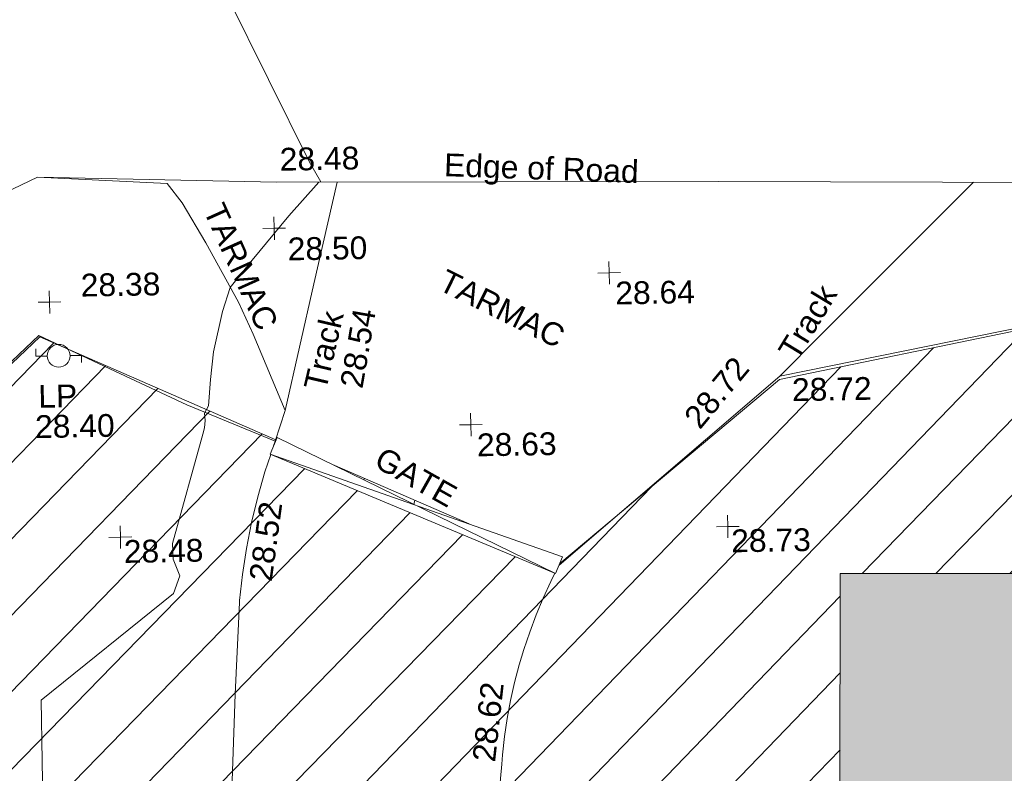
# Model space of a CAD drawing. Header units: millimetres. Extents: x -287732 to 520720, y -103372 to 287754.
# Tile 264 of 380: x 3509 to 19717, y 160804 to 173212. Entities that reach past the tile are written whole.
import ezdxf

# ---------------------------------------------------------------- set-up
doc = ezdxf.new("R2010")
doc.units = ezdxf.units.MM
doc.linetypes.add('IMPORT-HIDDEN2 _3_', pattern=[4762.5, 3175, -1587.5])
doc.linetypes.add('IMPORT-UG_ELEC_STREET LIGHTING_QLB2 _2_', pattern=[2700, 1500, -300.0000000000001, 0, -250, 150, -300.0000000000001, 0, -200])
for name, color, linetype, lineweight, true_color in [('00_TOPO_FENCE', 7, 'Continuous', 9, 0x3f7f4f), ('00_TOPO_FURN_BARRIER_2D', 7, 'Continuous', 9, 0x666666), ('00_TOPO_FURN_LAMP_POST', 7, 'Continuous', 9, 0x666666), ('00_TOPO_GATE', 7, 'Continuous', 9, 0xa50000), ('00_TOPO_HOARDING', 7, 'Continuous', 9, 0x67a552), ('00_TOPO_LEVEL_SPOT', 7, 'Continuous', 9, 0x666666), ('00_TOPO_TRACK', 7, 'Continuous', 9, 0x666666), ('00_UAV_LEVEL_SPOT', 7, 'Continuous', 9, 0x666666), ('00_UAV_TRACK', 7, 'Continuous', 9, 0x666666), ('01_DTM_CONTOUR_MNR', 7, 'Continuous', 9, 0xa5a552), ('12333-PUM-2D-U-0001-C01 - Rev2_REVIT IMPORT_dwg', 7, 'Continuous', 9, 0x767676), ('A_RHA_Line', 7, 'Continuous', 9, 0x00a600), ('PUM-CHAMBER EXTENTS', 6, 'IMPORT-HIDDEN2 _3_', 9, 0xff00ff), ('PUM-UNABLE TO SURVEY', 190, 'Continuous', 9, 0x7f00ff)]:
    doc.layers.add(name, color=color, linetype=linetype, lineweight=lineweight, true_color=true_color)
for name, color, linetype, lineweight in [('00_TOPO_ROAD_EDGE', 7, 'Continuous', 9), ('00_TOPO_SURVEY_TEXT', 7, 'Continuous', 9), ('A_RHA_Detail', 7, 'Continuous', 9)]:
    doc.layers.add(name, color=color, linetype=linetype, lineweight=lineweight)
doc.styles.add('Swis721 Lt BT_2', font='swissl.ttf', dxfattribs={"height": 375})

# ---------------------------------------------------------------- blocks, each defined once
blk = doc.blocks.new('12333-PUM-2D-U-0001-C01 - Rev2_REVIT IMPORT_dwg__U40-2077190-Site Location Plan Proposed')
at = {"layer": '00_TOPO_GATE', "color": 9, "true_color": 0xe1aaaa}
for p, q in [((-8407.096723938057, 5759.843193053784), (-8731.494364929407, 5255.099583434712)), ((-162.1988931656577, -252.3717866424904), (-8407.096723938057, 5759.843193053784)), ((162.1988931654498, 252.3717866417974), (-8407.096723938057, 5759.843193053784)), ((162.1988931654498, 252.3717866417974), (-8731.494364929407, 5255.099583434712)), ((162.1988931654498, 252.3717866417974), (-162.1988931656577, -252.3717866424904))]:
    blk.add_line(p, q, dxfattribs=at)
blk = doc.blocks.new('12333-PUM-2D-U-0001-C01 - Rev2_REVIT IMPORT_dwg_MSL_Lamp_Post_SYM-2077199-Site Location Plan Proposed')
at = {"layer": '00_TOPO_FURN_LAMP_POST', "color": 254, "true_color": 0xcccccc, "flags": 128}
for points in [[(-500.1060478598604, 0), (-1000.212095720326, 0), (-1000.212095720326, 316.7338303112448)], [(500.1060478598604, 0), (1000.21209571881, 0), (1000.21209571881, -316.7338303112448)]]:
    blk.add_lwpolyline(points, dxfattribs=at)
at = {"layer": '00_TOPO_FURN_LAMP_POST', "color": 254, "true_color": 0xcccccc}
blk.add_circle((0, 0), 500.1060478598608, dxfattribs=at)
blk = doc.blocks.new('12333-PUM-2D-U-0001-C01 - Rev2_REVIT IMPORT_dwg_MM-2077200-Site Location Plan Proposed')
at = {"layer": '00_TOPO_LEVEL_SPOT', "color": 254, "true_color": 0xcccccc, "flags": 128}
for points in [[(500.0000000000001, 0), (0, 0), (0, 500.0000000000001)], [(0, -500.0000000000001), (0, 0), (-500.0000000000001, 0)]]:
    blk.add_lwpolyline(points, dxfattribs=at)
blk = doc.blocks.new('12333-PUM-2D-U-0001-C01 - Rev2_REVIT IMPORT_dwg_UAV-2077255-Site Location Plan Proposed')
at = {"layer": '00_UAV_LEVEL_SPOT', "color": 254, "true_color": 0xcccccc, "flags": 128}
for points in [[(500.0000000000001, 0), (0, 0), (0, 500.0000000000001)], [(0, -500.0000000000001), (0, 0), (-500.0000000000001, 0)]]:
    blk.add_lwpolyline(points, dxfattribs=at)
blk = doc.blocks.new('12333-PUM-2D-U-0001-C01 - Rev2_REVIT IMPORT_dwg_MGS62954_T2_Galway_ITM_3d_Rev1-2077680-Site Location Plan Proposed')
at = {"layer": '00_TOPO_FENCE', "color": 254, "true_color": 0xcccccc, "flags": 128}
blk.add_lwpolyline([(533917210.8499774, 725719413.5790299), (533920897.2640228, 725722460.6173444), (533924975.9873791, 725723213.0356815), (533932823.7300687, 725724684.2544779), (533936834.055387, 725725447.237831), (533940594.3079119, 725725466.5095569), (533946282.1384676, 725725466.6874782), (533949005.3609898, 725725595.4479479), (533953007.702599, 725725884.8935101), (533956868.8166245, 725726174.3537374), (533962564.0963076, 725726634.5533946), (533967466.2553149, 725727097.478056), (533974024.9029548, 725727775.8969332), (533981580.335156, 725728558.1503834), (533988359.9939132, 725729322.6214049), (533990621.588184, 725729601.8056607), (533993695.2178851, 725730037.3716668), (533996392.6667585, 725727018.971834)], dxfattribs=at)
at = {"layer": '00_TOPO_FURN_BARRIER_2D', "color": 254, "true_color": 0xcccccc, "flags": 128}
blk.add_lwpolyline([(533912746.2515495, 725722036.5052344), (533912244.5524409, 725723304.2888194), (533912013.8884007, 725723831.2832826), (533911492.0118245, 725724821.5267333), (533911114.5409276, 725725483.6262214), (533910871.5686212, 725725807.1835822), (533908739.4146973, 725725947.7958801), (533907519.8137714, 725725393.8415568), (533906006.0803792, 725724606.2349731), (533905008.1017365, 725724018.0886515), (533903999.525553, 725723038.6678252), (533903333.035863, 725722365.2913063), (533902722.7423441, 725721520.3442726), (533902242.4378697, 725720908.0718657), (533901909.8754309, 725719778.1689265), (533901578.0845126, 725718621.573389), (533901445.6683447, 725718133.7352378), (533901359.258571, 725717831.0735658), (533901257.0911521, 725717473.2186562), (533901227.7307974, 725717172.7332674), (533901283.8736469, 725716552.4424427)], dxfattribs=at)
at = {"layer": '00_TOPO_HOARDING', "color": 254, "true_color": 0xcccccc, "flags": 128}
blk.add_lwpolyline([(533901164.4935371, 725708800.8826447), (533901283.8736469, 725716552.4424427), (533904103.5003007, 725719117.0899415), (533908717.6642132, 725723341.5498246), (533909955.8834306, 725722731.1892513), (533911130.0641741, 725722160.4057598), (533912574.6789336, 725721533.7209555), (533912546.7371247, 725721459.8727777)], dxfattribs=at)
at = {"layer": '00_TOPO_ROAD_EDGE', "color": 254, "true_color": 0xcccccc, "flags": 128}
blk.add_lwpolyline([(533908739.4146973, 725725947.7958801), (533912670.0000001, 725725800.0000001), (533916310.0000002, 725725740.0000001), (533919950.0000001, 725725680.0000001), (533925470.0000001, 725725570.0000002), (533929820.0000001, 725725480), (533936834.0553869, 725725447.2378309)], dxfattribs=at)
at = {"layer": '00_TOPO_TRACK', "color": 254, "true_color": 0xcccccc, "flags": 128}
for points in [[(533912574.6789336, 725721533.7209555), (533912746.2515495, 725722036.5052344), (533913259.047505, 725724116.0623729), (533913670.2224747, 725725783.5128165)], [(533920897.2640226, 725722460.6173444), (533921587.7210253, 725723128.2544619), (533922500.6453577, 725724011.0062728), (533924140.3283564, 725725596.4970801)]]:
    blk.add_lwpolyline(points, dxfattribs=at)
at = {"layer": '00_UAV_TRACK', "color": 254, "true_color": 0xcccccc}
blk.add_line((533912555.5566801, 725721479.9751709), (533912574.6789337, 725721533.7209556), dxfattribs=at)
at = {"layer": '00_UAV_TRACK', "color": 254, "true_color": 0xcccccc, "flags": 128}
for points in [[(533911462.4842073, 725704468.6628214), (533911566.315386, 725708905.0027132), (533911592.7328944, 725710033.7296306), (533911659.7328944, 725713879.7296307), (533911660.8333362, 725713900.9342701), (533911841.3799398, 725717379.9233718), (533911941.4528909, 725718892.4186898), (533911943.0127514, 725718915.9943098), (533911943.7328944, 725718922.7296307), (533911998.9246813, 725719352.2799839), (533912072.0557572, 725719779.1423563), (533912162.997826, 725720202.5678861), (533912271.5913438, 725720621.8137413), (533912397.6458011, 725721036.1444219), (533912497.7691253, 725721317.5551151)], [(533915304.2007977, 725705957.182209), (533915718.7920698, 725710938.3943923), (533915857.7325002, 725712607.7295002), (533916188.0051365, 725715915.1207306), (533916211.7325001, 725716152.7295003), (533916227.7120376, 725716309.0878901), (533916266.4801832, 725716607.5468528), (533916315.9368872, 725716904.4218365), (533916376.0184018, 725717199.3301833), (533916446.6472853, 725717491.8917708), (533916527.7325003, 725717781.7295003), (533916608.473408, 725718036.6880921), (533916709.0104488, 725718320.3657699), (533916819.6656474, 725718600.2517265), (533916940.2963743, 725718875.9852017), (533917070.7471421, 725719147.2107879), (533917140.8481579, 725719280.4892988)]]:
    blk.add_lwpolyline(points, dxfattribs=at)
at = {"layer": '01_DTM_CONTOUR_MNR', "color": 254, "true_color": 0xcccccc, "flags": 128}
blk.add_lwpolyline([(533908650.0000001, 725715340.0000001), (533908650.0000001, 725717340.0000001), (533910857.349968, 725719058.2106425), (533910965.9082897, 725719346.913159), (533910860.2195361, 725719624.3557298), (533910855.3928532, 725719880.352665), (533911387.158753, 725721670.6493634), (533911416.8037975, 725721772.5632912), (533911431.0626704, 725721894.4959129), (533911418.4375001, 725722017.8125001), (533911485.913496, 725722133.6360372), (533911528.062802, 725722568.821256), (533911584.7368422, 725723022.9665073), (533911744.3255664, 725723687.4429868), (533911880.0000001, 725724080.0000001), (533912251.1679515, 725724518.9731265), (533912866.8533876, 725725239.4683203), (533913366.1588774, 725725786.0768225), (533913400.0000001, 725725790), (533913221.0696652, 725726118.926145), (533911920.0000001, 725728870)], dxfattribs=at)
at = {"xscale": 0.375, "yscale": 0.375, "zscale": 0.375}
for name, p in [('12333-PUM-2D-U-0001-C01 - Rev2_REVIT IMPORT_dwg_MM-2077200-Site Location Plan Proposed', (533912620, 725725040.0000001)), ('12333-PUM-2D-U-0001-C01 - Rev2_REVIT IMPORT_dwg_MM-2077200-Site Location Plan Proposed', (533918120, 725724210.0000001)), ('12333-PUM-2D-U-0001-C01 - Rev2_REVIT IMPORT_dwg_MM-2077200-Site Location Plan Proposed', (533908901.1960708, 725723889.0514143)), ('12333-PUM-2D-U-0001-C01 - Rev2_REVIT IMPORT_dwg_MSL_Lamp_Post_SYM-2077199-Site Location Plan Proposed', (533909036.6232839, 725723002.5854496)), ('12333-PUM-2D-U-0001-C01 - Rev2_REVIT IMPORT_dwg_MM-2077200-Site Location Plan Proposed', (533915800.0000001, 725721750)), ('12333-PUM-2D-U-0001-C01 - Rev2_REVIT IMPORT_dwg_UAV-2077255-Site Location Plan Proposed', (533910000.0000001, 725720000)), ('12333-PUM-2D-U-0001-C01 - Rev2_REVIT IMPORT_dwg_UAV-2077255-Site Location Plan Proposed', (533920000.0000001, 725720000))]:
    blk.add_blockref(name, p, dxfattribs=at)
at = {"xscale": 0.4999999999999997, "yscale": 0.4999999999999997, "zscale": 0.4999999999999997, "rotation": 189.0402015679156}
blk.add_blockref('12333-PUM-2D-U-0001-C01 - Rev2_REVIT IMPORT_dwg__U40-2077190-Site Location Plan Proposed', (533912546.7371247, 725721459.8727777), dxfattribs=at)
at = {"layer": '00_TOPO_FENCE', "color": 251, "true_color": 0x666666, "insert": (533919283.7974816, 725721836.3260624), "char_height": 375, "width": 1495.902363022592, "attachment_point": 1, "rotation": 49.21899149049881, "line_spacing_factor": 1.005061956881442, "style": 'Swis721 Lt BT_2'}
blk.add_mtext('28.72', dxfattribs=at)
at = {"layer": '00_TOPO_FURN_LAMP_POST', "char_height": 375, "attachment_point": 1, "line_spacing_factor": 1.005061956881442, "style": 'Swis721 Lt BT_2'}
for s, insert, width in [('LP', (533908688.9483859, 725722527.7166775), 707.5855621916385), ('28.40', (533908626.6658012, 725722029.7678344), 1495.902363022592)]:
    blk.add_mtext(s, dxfattribs=dict(at, insert=insert, width=width))
at = {"layer": '00_TOPO_GATE', "color": 251, "true_color": 0x666666, "insert": (533914361.7820635, 725721426.8637666), "char_height": 375, "width": 1567.13580888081, "attachment_point": 1, "rotation": 329.6262542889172, "line_spacing_factor": 1.005061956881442, "style": 'Swis721 Lt BT_2'}
blk.add_mtext('GATE', dxfattribs=at)
at = {"layer": '00_TOPO_LEVEL_SPOT', "char_height": 375, "width": 1495.902363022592, "attachment_point": 1, "line_spacing_factor": 1.005061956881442, "style": 'Swis721 Lt BT_2'}
for s, insert in [('28.50', (533912836.337939, 725724882.5120711)), ('28.38', (533909419.551847, 725724346.0109518)), ('28.64', (533918215.0808527, 725724062.6102245)), ('28.63', (533915895.0808528, 725721602.6102245))]:
    blk.add_mtext(s, dxfattribs=dict(at, insert=insert))
at = {"layer": '00_TOPO_ROAD_EDGE', "color": 251, "true_color": 0x666666, "insert": (533912730.627866, 725726360.7463223), "char_height": 375, "width": 1495.902363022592, "attachment_point": 1, "line_spacing_factor": 1.005061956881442, "style": 'Swis721 Lt BT_2'}
blk.add_mtext('28.48', dxfattribs=at)
at = {"layer": '00_TOPO_ROAD_EDGE', "color": 251, "true_color": 0x666666, "insert": (533915446.0454679, 725726225.0532242), "char_height": 375, "width": 3746.879252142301, "attachment_point": 1, "rotation": 356.94181256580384, "line_spacing_factor": 1.005061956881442, "style": 'Swis721 Lt BT_2'}
blk.add_mtext('Edge of Road', dxfattribs=at)
at = {"layer": '00_TOPO_SURVEY_TEXT', "color": 251, "true_color": 0x666666, "char_height": 375, "width": 2450.430537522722, "attachment_point": 1, "line_spacing_factor": 1.005061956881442, "style": 'Swis721 Lt BT_2'}
for insert, rotation in [((533911797.1976888, 725725508.3225831), 293.24506326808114), ((533915452.0311985, 725724328.0930624), 332.5942265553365)]:
    blk.add_mtext('TARMAC', dxfattribs=dict(at, insert=insert, rotation=rotation))
at = {"layer": '00_TOPO_TRACK', "char_height": 375, "attachment_point": 1, "line_spacing_factor": 1.005061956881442, "style": 'Swis721 Lt BT_2'}
for s, insert, width, rotation in [('Track', (533920864.7055395, 725722891.8901284), 1486.404570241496, 57.726850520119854), ('Track', (533913058.6839563, 725722425.9276687), 1486.404570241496, 75.83179594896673), ('28.54', (533913656.4980104, 725722433.1196527), 1495.902363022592, 79.16603845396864)]:
    blk.add_mtext(s, dxfattribs=dict(at, insert=insert, width=width, rotation=rotation))
at = {"layer": '00_TOPO_TRACK', "insert": (533921095.9701237, 725722420.7913244), "char_height": 375, "width": 1495.902363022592, "attachment_point": 1, "line_spacing_factor": 1.005061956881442, "style": 'Swis721 Lt BT_2'}
blk.add_mtext('28.72', dxfattribs=at)
at = {"layer": '00_UAV_LEVEL_SPOT', "char_height": 375, "width": 1495.902363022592, "attachment_point": 1, "line_spacing_factor": 1.005061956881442, "style": 'Swis721 Lt BT_2'}
for s, insert in [('28.48', (533910051.8765643, 725719949.1441548)), ('28.73', (533920051.8765643, 725719949.1441548))]:
    blk.add_mtext(s, dxfattribs=dict(at, insert=insert))
at = {"layer": '00_UAV_TRACK', "char_height": 375, "width": 1495.902363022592, "attachment_point": 1, "line_spacing_factor": 1.005061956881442, "style": 'Swis721 Lt BT_2'}
for s, insert, rotation in [('28.52', (533912105.4246072, 725719269.5170876), 81.23430580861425), ('28.62', (533915728.9555631, 725716226.6104635), 82.62639606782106)]:
    blk.add_mtext(s, dxfattribs=dict(at, insert=insert, rotation=rotation))
blk = doc.blocks.new('12333-PUM-2D-U-0001-C01 - Rev2_REVIT IMPORT_dwg-1620468-Site Location Plan Proposed')
at = {"layer": 'PUM-CHAMBER EXTENTS', "true_color": 0xfff4d4}
h = blk.add_hatch(dxfattribs=at)
h.set_pattern_fill('FP_14', style=0, pattern_type=2)
h.set_pattern_definition([(45, (-533641079.65, -725615854.3560001), (-618.7184335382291, 618.7184335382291), [])])
h.paths.add_polyline_path([(351699.7223387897, 60394.56140982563), (351708.9931529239, 60906.25732130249), (352393.2163071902, 60898.13015708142), (353041.6677554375, 66223.39089351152), (353206.9931679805, 73966.25732118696), (353982.8594361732, 73952.71452510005), (354317.3501528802, 76699.64382133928), (358888.3501528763, 76111.64382135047), (361222.350152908, 86809.64382132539), (361563.3501529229, 88895.64382133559), (363078.3501529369, 90435.64382137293), (363904.3501529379, 101867.6438212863), (365385.1266995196, 110525.3932341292), (365230.9820148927, 110551.7047199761), (365498.4008083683, 111226.8875165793), (365470.0968050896, 111952.5482150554), (365624.7061381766, 111926.1574136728), (366051.3501529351, 114420.6438213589), (364898.3501528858, 114331.6438213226), (360524.3501529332, 111561.643821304), (356416.7002318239, 111258.678218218), (357929.2858412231, 111182.0907012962), (360544.5530249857, 111349.5624075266), (360546.5568067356, 111049.5690885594), (355314.0187962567, 111014.6190039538), (355309.6134037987, 111177.0234435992), (355277.3501528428, 111174.6438213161), (352644.3501529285, 114141.6438213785), (338239.8330883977, 112460.2766464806), (329804.3501528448, 111555.6438213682), (319532.3501528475, 110592.6438213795), (310517.3501528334, 109863.6438213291), (302620.3501528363, 109581.6438213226), (295825.3501529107, 109566.6438213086), (279813.350152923, 106549.6438213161), (276140.8366145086, 103581.1872824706), (276061.814112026, 103425.8629484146), (271406.8224872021, 105468.1551963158), (271509.3894614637, 105701.9358727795), (267649.3501529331, 107463.6438213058), (260223.350152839, 100640.6438213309), (259796.3501529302, 72682.64382134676), (269496.3501528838, 64316.64382130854), (273776.3501529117, 63665.64382135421), (309011.3501528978, 62955.64382139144), (311037.3501528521, 62074.6438213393), (338250.4136490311, 60841.37633496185), (351699.5658924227, 60394.56660730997)])
h.paths.add_polyline_path([(268358.9909750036, 65556.86419187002), (264596.4920611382, 69167.41490751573), (264804.2082447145, 69383.87273540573), (266581.5988270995, 67470.36930634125), (268566.7072650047, 65773.32227584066), (268393.5501527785, 65592.87780161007)])
h.paths.add_polyline_path([(332379.8871528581, 67575.85382149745), (302320.8871528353, 68122.85382142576), (302332.4158496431, 68783.33241919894), (280169.8095181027, 69186.63780598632), (280330.3604934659, 78384.59702432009), (275960.0958838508, 78464.13017966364), (276108.0612945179, 86595.19465455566), (280450.151176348, 86519.40319374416), (280756.2778082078, 103341.6855813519), (302910.5740271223, 102938.5317815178), (302920.972094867, 103534.2366836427), (310787.9439886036, 103391.077438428), (310815.0515439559, 104880.7045066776), (318228.828162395, 104745.7919744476), (318301.0448391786, 108714.2766025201), (322633.8020448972, 108635.4310593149), (322539.6341878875, 103240.5581443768), (349750.1643799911, 102745.3933022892), (349310.9351529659, 74176.4228213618), (332506.0083566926, 74506.52523825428), (332420.0679097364, 69783.88557772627)])
h.paths.add_polyline_path([(262373.7501529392, 72788.24382127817), (262335.6501529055, 75226.64382126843), (265345.5501529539, 75226.64382127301), (265383.6501528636, 72864.44382129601), (265304.282726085, 72862.43451935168)])
h.paths.add_polyline_path([(261383.1501529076, 75912.44382133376), (261459.3501528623, 80789.24382130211), (267517.2501529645, 80713.04382131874), (267441.0501529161, 75836.24382126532), (261504.349508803, 75910.91930113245)])
h.paths.add_polyline_path([(302573.8228673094, 78329.5292630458), (302592.4407276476, 78963.90062831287), (306343.567266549, 78898.43991812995), (306598.9518629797, 91613.856582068), (302817.47857218, 91689.80612071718), (302824.7189976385, 92271.11380375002), (296640.3411529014, 92395.32482125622), (296360.3411528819, 78454.32482147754), (302538.3452618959, 78330.24181806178)])
h.paths.add_polyline_path([(261840.3501529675, 80865.44382132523), (261687.9501528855, 92981.24382128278), (264050.1501528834, 92981.2438213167), (264202.5501529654, 80865.44382135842), (262112.9041611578, 80865.44382132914)])
h.paths.add_polyline_path([(274664.4282881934, 104261.9875886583), (272430.0401462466, 105281.7542374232), (273799.1437452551, 104582.3695657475), (274486.1144024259, 104328.01044291)])
h.paths.add_polyline_path([(315481.3501528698, 115683.6438212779), (326437.1652111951, 116343.5766866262), (364189.3501528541, 120948.6438212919), (366744.3501529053, 124721.6438213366), (363517.3501528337, 126053.6438213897), (359872.3501529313, 126432.6438213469), (352849.3501528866, 126181.6438212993), (339104.3501528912, 124625.6438213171), (335451.3501528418, 124514.6438212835), (325145.3501528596, 123235.643821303), (319635.3501528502, 122976.6438213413), (314446.3501528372, 122493.6438213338), (313566.3501528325, 118980.6438212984), (313763.6326656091, 118640.9882366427)])
h.paths.add_polyline_path([(322305.0501529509, 119194.0438212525), (322152.6501528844, 121403.8438213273), (326724.6501528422, 121784.8438212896), (326877.0501529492, 119498.8438213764), (323355.1979920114, 119264.0536772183)])
h.paths.add_polyline_path([(328629.650152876, 120870.4438213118), (328477.2501528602, 122089.6438212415), (329810.7501529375, 122242.0438213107), (329963.150152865, 121022.843821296), (328841.381541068, 120894.6416942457)])
h.paths.add_polyline_path([(317352.0501529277, 121480.0438213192), (317352.0501529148, 121861.0438213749), (317618.7501529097, 121856.3885555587), (317618.7501529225, 121480.0438212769), (317362.3608134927, 121480.0438213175)])
h.paths.add_polyline_path([(331601.450152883, 122089.6438213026), (331144.2501529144, 122242.0438212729), (331258.5501528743, 122623.0438212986), (331715.7501528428, 122470.6438213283), (331644.5503212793, 122233.3110493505)])
at = {"layer": 'PUM-UNABLE TO SURVEY', "color": 7, "true_color": 0xfff4d4}
blk.add_line((272430.0401462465, 105281.7542374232), (274664.4282881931, 104261.9875886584), dxfattribs=at)
at = {"layer": 'PUM-UNABLE TO SURVEY', "color": 7, "true_color": 0xfff4d4, "flags": 128}
for points in [[(276146.350152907, 103585.6438212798), (279813.3501529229, 106549.643821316), (295825.3501529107, 109566.6438213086), (302620.3501528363, 109581.6438213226), (310517.3501528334, 109863.6438213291), (319532.3501528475, 110592.6438213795), (329804.3501528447, 111555.6438213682), (338504.3501529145, 112488.6438213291), (352644.3501529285, 114141.6438213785), (355277.3501528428, 111174.6438213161), (355312.9323998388, 111177.2682409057)], [(351699.7223387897, 60394.56140982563), (337339.3501528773, 60871.64382135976), (311037.3501528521, 62074.6438213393), (309011.3501528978, 62955.64382139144), (273776.3501529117, 63665.64382135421), (269496.3501528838, 64316.64382130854), (259796.3501529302, 72682.64382134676), (260223.350152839, 100640.6438213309), (267649.350152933, 107463.6438213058), (271509.3894614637, 105701.9358727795)]]:
    blk.add_lwpolyline(points, dxfattribs=at)
blk.add_blockref('12333-PUM-2D-U-0001-C01 - Rev2_REVIT IMPORT_dwg_MGS62954_T2_Galway_ITM_3d_Rev1-2077680-Site Location Plan Proposed', (-533641079.6498471, -725615854.3561786))

msp = doc.modelspace()

# ---------------------------------------------------------------- hatches: boundary and pattern name
at = {"layer": 'A_RHA_Detail', "true_color": 0xc0c0c0}
h = msp.add_hatch(color=9, dxfattribs=at)
h.paths.add_polyline_path([(-80880.60083809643, -68502.79057078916), (-80400.865924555, -68483.41509113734), (-80400.865924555, -62984.64684185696), (-24474.85765177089, -63009.32043784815), (-24456.14471271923, -50840.30023858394), (-36622.55041039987, -50831.65104353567), (-36622.55041039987, -44228.57792613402), (-50959.0526582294, -44218.38599194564), (-50959.0526582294, -42573.78171514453), (-54563.9325804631, -42571.21897729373), (-54565.69773352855, -45054.17447474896), (-92408.82109321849, -45027.27149621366), (-92411.78875845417, -49201.74309222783), (-100061.9988811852, -49201.74309222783), (-100052.2214449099, -64852.82557838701), (-86120.90825229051, -64852.82557838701), (-86092.1662649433, -62957.90041523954), (-84861.10047608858, -62957.90041523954), (-84854.79052929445, -68240.109737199), (-80870.60226892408, -68240.10973722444)])
h.paths.add_polyline_path([(-137238.9269902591, -68461.9384092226), (-132719.7426408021, -68433.0633692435), (-132847.0731201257, -62850.04282283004), (-130454.6837966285, -62916.63108078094), (-130498.2830220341, -61355.85393642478), (-117581.136331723, -61423.42893438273), (-117492.3908565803, -49183.91309190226), (-125136.5200282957, -49178.47881952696), (-125133.572703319, -45032.61887136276), (-163007.1824077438, -45005.6942194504), (-163007.1824076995, -44090.2963411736), (-163123.8521269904, -44090.21339942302), (-163122.6389897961, -42383.75184302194), (-166563.8543419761, -42383.75184298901), (-166565.034908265, -44044.39824208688), (-193158.4656786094, -44025.49275805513), (-193195.152889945, -62863.65652504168), (-137269.7106414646, -62916.63108078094), (-137254.3708868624, -65679.90523788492)])
h.paths.add_polyline_path([(120310.9497607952, -32334.28230164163), (120312.4652266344, -31610.73011961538), (133451.2244789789, -31638.24899384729), (133469.2230092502, -19717.98315780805), (121295.7536929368, -19692.48606430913), (121319.8434528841, -8190.941560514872), (112277.0825930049, -8172.001674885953), (112263.1770823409, -14811.1234547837), (78285.85310969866, -14739.95861438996), (78292.82277619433, -8167.077575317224), (75241.99098605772, -8160.673431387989), (69355.76844233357, -8152.931592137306), (69353.6659720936, -9156.74635762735), (68372.60878945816, -9154.691552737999), (68372.60878945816, -13705.52853215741), (69333.7233474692, -13707.54156770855), (69325.07112547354, -16249.53369228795), (66623.4489111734, -16249.53369228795), (66619.79243935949, -17995.29925530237), (65989.07757494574, -17995.2992552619), (65985.44262772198, -19730.78799483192), (57152.23993377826, -19712.28702421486), (57127.42535098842, -31559.89463417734), (70277.87165424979, -31587.43801817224), (70277.87165431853, -32271.7414715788), (78263.96947909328, -32285.12944888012), (78266.62661740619, -31019.79372153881), (112335.8856506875, -31091.15111860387), (112335.8856506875, -32317.57330553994), (119781.4233959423, -32333.17321913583)])
h.paths.add_polyline_path([(7503.717409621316, -1791.439263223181), (15482.43097392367, -674.0213231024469), (15484.0826588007, 148.1327206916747), (56188.28042539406, 205.5276654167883), (56155.84326007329, 14338.3166313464), (18016.62665935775, 14236.48149539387), (17967.9025208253, 34313.18372071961), (21727.10644863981, 34324.0692624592), (21708.90974962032, 40608.10218321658), (18009.66447159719, 40608.10218321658), (17995.54603706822, 45483.75063442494), (9770.084204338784, 45420.6329473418), (3966.213879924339, 45446.76585222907), (3984.771235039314, 14176.56786832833), (1023.062455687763, 14176.56786837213), (-276.5134647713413, 14190.52623461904), (-231.6790044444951, 5968.135265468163), (-226.4491536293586, 193.7444677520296), (553.0869992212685, 183.4716499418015), (7477.609307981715, 143.2867586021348), (7488.638446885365, -674.0213231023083)])
h.paths.add_polyline_path([(77755.59663317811, 53.47451145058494), (77729.51881611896, 1699.844979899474), (94464.47132486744, 1659.976083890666), (94606.37913471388, 17991.390236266), (88810.4190114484, 18015.03260816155), (88799.89418497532, 14436.74271609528), (69413.88950349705, 14457.8773889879), (69377.35724448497, 99.62816357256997), (75241.99098605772, 67.32134432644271)])
h.paths.add_polyline_path([(61252.12079701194, 46453.95617366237), (105774.7348988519, 46472.68783506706), (105768.2642198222, 61852.61234306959), (92285.13876309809, 61852.61234306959), (92308.59670399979, 65784.30757140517), (96107.4668000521, 65767.60445243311), (96059.68081117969, 75209.20847378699), (101084.8427276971, 75071.88872764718), (104988.0046543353, 74765.36560406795), (108403.6894220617, 74363.8408943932), (112009.2703903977, 73787.25420861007), (115645.3524815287, 73049.69667206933), (116890.8108051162, 72761.69136252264), (120208.9929833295, 71893.18353872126), (120865.241739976, 71703.68484519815), (124135.6329506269, 70669.67317906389), (127435.6253142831, 69480.50055823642), (127820.4368670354, 69394.93141813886), (128274.3081769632, 69331.69585753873), (128731.8791144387, 69306.66104516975), (129189.9401488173, 69320.00258290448), (129645.2782985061, 69371.62688826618), (130094.6997111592, 69461.17185603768), (130535.0520071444, 69588.00939074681), (130963.246434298, 69751.24981927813), (131376.2795165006, 69949.74812590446), (131771.2541232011, 70182.11198903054), (132162.5575600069, 70460.5404660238), (132496.0921583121, 70741.69081113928), (132820.871367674, 71064.98072578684), (133117.4593294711, 71414.31364272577), (133383.77568926, 71787.23923950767), (133616.5473239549, 72178.5372844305), (133817.1647262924, 72590.54524898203), (133982.6025969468, 73017.89547513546), (134111.7005086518, 73457.59040801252), (134203.5529320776, 73906.54590458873), (134257.5155883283, 74361.61286216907), (134272.5462649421, 74819.5993153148), (134250.5259875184, 75277.29281745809), (134189.6227572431, 75731.48297747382), (134090.9274700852, 76178.98397757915), (133955.1324028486, 76616.65691993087), (133783.1900598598, 77041.43184345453), (133576.3064937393, 77450.32925647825), (133335.932843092, 77840.48103920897), (133063.7551572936, 78209.15055532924), (132761.6825665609, 78553.75185442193), (132431.8338935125, 78871.8678050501), (132076.5227905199, 79161.26705197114), (131698.2415080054, 79419.91966861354), (131299.6434187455, 79646.01139197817), (131093.5942456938, 79746.34209763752), (132146.0467355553, 83110.22226145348), (122787.7632953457, 86282.54285518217), (121604.3555412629, 82800.3591886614), (117095.9864227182, 83870.84033785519), (116841.9598400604, 83526.35449572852), (116120.5435466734, 91221.93611972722), (110237.7341284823, 91274.27491021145), (110194.3680786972, 90435.39030214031), (104988.0046543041, 90486.49901390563), (104973.2761846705, 94309.82427956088), (103746.1314668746, 94309.8242795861), (103839.9937121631, 122852.1474271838), (96365.09202306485, 122931.9599470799), (96350.3400238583, 123952.4168585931), (104555.5505249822, 123902.1925226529), (104607.3234458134, 120248.5396156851), (125502.5015002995, 120134.1933400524), (125662.0200253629, 137657.3796882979), (114479.5865733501, 137699.2256881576), (114382.306264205, 129149.9458158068), (104644.159003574, 129187.9975073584), (104577.9931702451, 126217.3903144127), (101184.4926406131, 126159.1566967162), (101264.6166812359, 135959.2655565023), (89967.23178808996, 135988.8856164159), (89927.63362986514, 125823.6463181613), (93630.53562302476, 125840.7948842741), (93580.65688892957, 122931.9599470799), (88697.38835376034, 122904.7310126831), (88679.3898954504, 95739.09143775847), (86378.25848996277, 95739.09143775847), (86378.18187189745, 96178.1008337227), (83279.50743284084, 96200.92083327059), (83273.62493422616, 95735.74732133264), (70169.67509619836, 95733.22421950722), (70166.26842742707, 96272.07409347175), (66674.99731294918, 96257.14073655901), (66654.74538556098, 95755.71092136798), (65784.77231079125, 95755.71092136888), (65887.65094984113, 117470.630565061), (53473.3427162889, 117487.9046429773), (53434.44066309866, 98570.46349063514), (40649.41626916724, 98570.46349063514), (40610.16711559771, 94406.01479078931), (38853.82372868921, 94410.36303440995), (38848.65589191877, 89463.65332729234), (40612.46601912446, 89518.45976927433), (40665.38257362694, 86257.73741128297), (38372.19584460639, 86305.72309285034), (38369.79374539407, 76901.0507917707), (50937.9512507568, 76944.40198294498), (50922.88567286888, 74598.78180889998), (56484.9061132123, 74588.85093771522), (56484.9061132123, 75194.85181995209), (92465.4037153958, 75233.0258166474), (92645.92783662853, 71766.64845094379), (89810.55521366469, 69362.83965827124), (85313.16173974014, 69360.94750420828), (85313.16173974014, 66907.4050808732), (75210.14498263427, 66903.15451589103), (75210.14498263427, 63815.70944550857), (70819.40014309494, 63815.70999200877), (70819.21601505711, 64253.35708059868), (69456.83415683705, 64253.35708059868), (69455.7195737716, 66901.99623166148), (61303.32856759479, 66898.5668068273), (61304.56054988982, 63970.32021231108), (70500.41048208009, 63970.32021219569), (70500.4088543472, 61852.59006207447), (61245.6438848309, 61848.69637488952), (61252.03558504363, 46656.49344428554)])
h.paths.add_polyline_path([(-17153.16561239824, 48569.32684293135), (-17153.16561224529, 60770.38083685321), (-29362.88357759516, 60774.70428694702), (-29362.88357759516, 67399.20394580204), (-43507.24466814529, 67405.01911303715), (-43488.5313307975, 69093.07334175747), (-45766.41866231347, 69109.32868388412), (-45794.3462003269, 67405.01911303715), (-47272.11273194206, 67404.2124544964), (-47272.44887633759, 66454.91798908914), (-86004.56386332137, 66468.63299519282), (-86006.66970787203, 60521.58362721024), (-92662.87722510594, 60521.58362721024), (-92665.2138765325, 50184.35611932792), (-79752.0168396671, 50179.78309939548), (-79752.016597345, 48591.4932381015), (-17157.7163123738, 48569.32845417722)])
h.paths.add_polyline_path([(-201056.4185878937, 48628.75479108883), (-138377.9751621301, 48634.64535779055), (-138377.9751621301, 50133.28201003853), (-125467.710581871, 50134.49626164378), (-125468.6909603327, 60566.1903686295), (-132186.8595614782, 60565.86652591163), (-132187.4203588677, 66533.0197876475), (-170643.3098734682, 66805.61809689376), (-170643.3098732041, 67738.78475848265), (-200340.0100486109, 67488.93693764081), (-200348.7171487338, 60827.78025104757), (-201057.5650552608, 60827.71357558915), (-201056.6510294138, 51102.04313372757)])
h.paths.add_polyline_path([(-240051.5126725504, 54769.19491160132), (-239444.490259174, 54811.10754483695), (-239186.5396223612, 54841.92927608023), (-238764.8191577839, 54940.98166103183), (-238382.4735933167, 55122.46891388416), (-237990.3402229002, 55354.87497234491), (-237269.2031023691, 55936.21515020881), (-237032.4836384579, 56225.56611516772), (-236793.0039602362, 56569.31473944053), (-236554.5880578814, 57004.26389721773), (-236432.7219585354, 57267.46508908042), (-236300.081527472, 57753.26238983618), (-236250.7285154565, 58017.17885684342), (-236235.6490609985, 58516.21786804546), (-236233.2538429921, 58987.85640053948), (-236213.7029795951, 59823.48083769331), (-236363.8287855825, 59820.86038205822), (-236634.0279869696, 60698.06075827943), (-236391.9547756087, 61432.19726339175), (-236225.4740089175, 61435.10319600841), (-236201.6036569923, 62637.68779596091), (-232563.5271750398, 62639.28734435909), (-232563.5271750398, 63049.03842404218), (-232732.1945866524, 63049.15302218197), (-232860.1521277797, 63457.95890274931), (-232731.606808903, 63914.24862697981), (-232560.8209656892, 63914.24862697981), (-232515.1276847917, 70598.00033009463), (-240628.6947849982, 70598.85496273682), (-240629.7923196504, 72350.98321577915), (-246412.6011212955, 72347.36085933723), (-246412.6011212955, 70616.45923936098), (-254449.5805725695, 70618.60952619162), (-254454.637144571, 70754.06491720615), (-254469.7140363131, 73191.66276250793), (-263883.2532625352, 73267.83063688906), (-263902.4181505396, 68260.74348553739), (-263714.8217520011, 68259.82096572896), (-263552.9672900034, 67819.65434396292), (-263719.0883117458, 67392.2068408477), (-263913.6298699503, 67392.20684284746), (-263956.7001913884, 58633.76423459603), (-260181.1963171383, 58611.22607638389), (-260192.3146983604, 56354.25111579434), (-257184.684388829, 56339.46086021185), (-257213.4419957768, 57092.93866021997), (-257338.5163846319, 57093.27331223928), (-257471.0109294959, 57531.74572308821), (-257338.5163845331, 58062.22513696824), (-257203.4956297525, 58064.06881289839), (-257173.5751889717, 58598.54056692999), (-256478.2273617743, 58575.27357994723), (-256478.2273617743, 58788.51859473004), (-256013.0091299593, 58911.92701534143), (-255397.0786664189, 58780.99767617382), (-255397.0786664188, 58595.982422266), (-243809.885361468, 58585.92793201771), (-243805.3570672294, 58352.04527760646), (-243740.939469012, 57884.52572680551), (-243619.0830608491, 57421.84877545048), (-243424.3877545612, 56943.65915412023), (-243247.1437899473, 56608.24157713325), (-243003.0710579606, 56249.99021479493), (-242732.2093200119, 55932.75703082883), (-242371.7230178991, 55603.12658811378), (-242141.255125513, 55424.88676767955), (-241804.9643037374, 55216.88439822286), (-241529.4640827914, 55077.02869055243), (-241100.6275144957, 54917.18295003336), (-240836.2134980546, 54840.82833176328), (-240453.4486195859, 54788.60784130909), (-240218.9578693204, 54777.28227442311)])
h.paths.add_polyline_path([(40276.69022552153, 59895.36417752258), (40328.62676029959, 69196.9439153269), (36588.99968785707, 69217.8245910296), (36619.46637569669, 74674.25962428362), (32264.36460078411, 74687.02318924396), (32233.48293867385, 69156.26826306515), (11916.69390495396, 69269.70959686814), (11966.66200111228, 78218.75165974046), (29087.509017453, 78123.15526808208), (29143.44567205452, 88141.1370047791), (15719.348796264, 88216.09212953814), (15732.60379610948, 90589.9978889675), (4594.294101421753, 90652.19003489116), (4525.129359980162, 78265.12250449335), (10096.76365553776, 78234.01258731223), (10077.43887221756, 74773.03821910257), (4547.641142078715, 74803.91453678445), (4465.579974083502, 60107.1600234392), (19125.89094760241, 60025.30234268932), (19139.86249374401, 62527.53804644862), (31738.59196305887, 62457.19146404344), (31724.55430858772, 59943.11609815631), (38369.79364225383, 59906.01157293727)])
h.paths.add_polyline_path([(-246083.0241259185, 72334.29150213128), (-246083.0594797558, 72334.30275087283), (-246208.2905500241, 72334.29150213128)])
h.paths.add_polyline_path([(-114575.3004830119, 112178.0758695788), (-114575.3246435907, 112178.0758695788), (-114707.2752166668, 115801.5811617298)])
h.paths.add_polyline_path([(-154699.9178765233, 101760.4080976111), (-114382.050333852, 101776.0542914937), (-114382.050333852, 106926.9360164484), (-113755.641395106, 106927.1792101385), (-113757.5507412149, 111847.2721531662), (-114431.6837526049, 111847.2721531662), (-114431.8097758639, 112178.0758695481), (-114575.3004830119, 112178.0758695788), (-114578.9984943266, 121707.2390833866), (-123056.9849702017, 121707.2390833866), (-123068.8201032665, 156452.7036899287), (-119381.2340625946, 156454.1348067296), (-119381.2340625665, 160165.8597952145), (-115501.031452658, 160167.3662801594), (-115503.3750945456, 166206.5793118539), (-132411.7987151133, 166599.6604729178), (-132411.8243278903, 166665.6603411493), (-135275.0124468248, 166664.5490317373), (-135275.0124468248, 166628.1883101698), (-135911.3205076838, 166628.1944502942), (-135911.3479256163, 166352.1604668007), (-152521.1633846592, 166345.7146753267), (-152518.3680955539, 159142.6836790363), (-150699.3133726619, 159117.9265656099), (-150758.5477087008, 122560.691203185), (-151059.2005266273, 122560.691203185), (-151061.0981347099, 121302.4374932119), (-154138.3148337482, 121372.6012653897), (-154138.3148337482, 121865.1834517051), (-154704.3888425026, 121867.2611370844), (-154688.5451973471, 119352.3937021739), (-154745.5933227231, 119352.3715636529), (-154745.5763474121, 118722.1532660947), (-160794.1544526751, 118748.7442832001), (-160794.1544526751, 119410.5425977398), (-163852.1622693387, 119422.408321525), (-163855.0715294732, 118762.2003111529), (-167568.6765459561, 118778.5256058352), (-166634.6619849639, 124395.1277019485), (-166930.050559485, 124500.0918161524), (-167568.6765459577, 124707.6250903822), (-168028.2173235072, 124841.3808647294), (-168630.5006276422, 124991.3056740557), (-169238.2056069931, 125117.4693074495), (-169850.3952285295, 125219.6772876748), (-170466.1255403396, 125297.7720169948), (-171089.11025998, 125351.8553033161), (-171704.4065937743, 125381.1774255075), (-172325.0479971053, 125386.3595015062), (-172782.2248668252, 125374.5832362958), (-173401.7764235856, 125337.4554476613), (-174109.844898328, 125263.4341236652), (-174634.1213722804, 125190.4100126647), (-175245.0145766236, 125080.719099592), (-176047.1958093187, 124895.7675260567), (-176665.4852587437, 124724.7228134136), (-177045.3001228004, 124609.1129151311), (-177631.5127792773, 124405.2077276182), (-176665.4852586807, 118818.5158794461), (-177558.9402083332, 118822.4435768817), (-177662.2853368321, 125263.4341236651), (-176365.3912351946, 126542.9270807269), (-159462.2970490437, 126319.910391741), (-157057.7396790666, 128609.0850976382), (-157060.6673204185, 136153.1661957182), (-158638.8016610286, 137740.2441626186), (-159352.3735831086, 137740.2441626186), (-161634.4140634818, 140201.1078539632), (-168727.9404945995, 140256.8191146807), (-171035.0401161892, 137942.8847305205), (-174184.1459014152, 137942.8847305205), (-176460.1167434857, 140292.2858551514), (-177341.6856934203, 140292.2858551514), (-177341.7113613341, 140358.4281613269), (-183428.5803825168, 140356.0660244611), (-185921.6385985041, 137917.4639994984), (-185921.6385985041, 131757.3091155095), (-186906.8767412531, 131756.9267733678), (-187725.3914540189, 130809.9989183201), (-187724.058890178, 127376.1828148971), (-186481.0281350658, 126304.5577463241), (-186479.4846754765, 122327.2959175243), (-185176.2828158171, 121059.4673825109), (-180304.1129154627, 121059.4673824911), (-180304.1136492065, 118802.0484409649), (-193555.3706955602, 118802.0484409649), (-193555.368699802, 133117.8341649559), (-192593.6442938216, 133118.2073819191), (-192593.6442938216, 134200.8158367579), (-192224.6284783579, 134200.9592041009), (-192225.5653014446, 136615.0101267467), (-192595.0012460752, 136615.0101267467), (-192595.4357332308, 137734.4745165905), (-193589.2709668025, 137734.4746851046), (-193589.2685988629, 147474.570583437), (-193163.2062206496, 147492.8644732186), (-192765.7252967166, 147531.087133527), (-192359.9383250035, 147589.5931622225), (-192199.8207947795, 147616.5827294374), (-191882.7548926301, 147682.9245600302), (-191568.5380070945, 147761.6632019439), (-191257.654638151, 147852.677242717), (-190828.6072909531, 148002.2045655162), (-190647.7999969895, 148070.9514233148), (-190349.7690789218, 148197.8750094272), (-190056.9509284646, 148336.4013817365), (-189769.797051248, 148486.3169427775), (-189405.3590254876, 148698.0567944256), (-189132.906026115, 148873.2749095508), (-188867.542109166, 149059.0543929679), (-188609.6764469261, 149255.1087866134), (-188354.9814055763, 149465.3525772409), (-188079.6339208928, 149713.879248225), (-187884.9836199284, 149901.8220103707), (-187545.928247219, 150265.8040604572), (-187446.29984479, 150378.3960832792), (-187241.3270201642, 150629.2310214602), (-187046.3599558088, 150887.9197697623), (-186861.6992771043, 151154.0634500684), (-186546.1373636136, 151669.829875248), (-186524.4196769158, 151707.0632450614), (-163675.2898318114, 151669.829875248), (-163687.5843045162, 148134.07679455), (-157303.6541541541, 148136.492106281), (-157303.6541541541, 155759.91501608), (-157557.4317586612, 155765.0384228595), (-157555.9168973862, 166678.0466575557), (-187009.2021991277, 166699.7464767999), (-187013.0952111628, 162054.4009359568), (-188707.17754695, 162044.5925187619), (-188705.9961892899, 155021.5333641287), (-188737.9999316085, 154650.5326604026), (-188799.0133969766, 154283.1866125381), (-188857.2045401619, 154035.4341107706), (-188966.1106131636, 153679.3368924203), (-189102.6200311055, 153332.8820747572), (-189265.8911675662, 152998.2056672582), (-189454.9174011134, 152677.371060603), (-189645.2484685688, 152421.3220123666), (-189916.9563410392, 152104.2450531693), (-190212.7041973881, 151809.4634871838), (-190530.6686598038, 151538.7947471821), (-190868.8893671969, 151293.9075915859), (-191225.281078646, 151076.3118324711), (-191597.6465194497, 150887.3490191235), (-192092.8415776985, 150682.5621956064), (-192519.2468154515, 150561.8451365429), (-192903.8930791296, 150482.240889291), (-193187.215491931, 150440.8868273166), (-193594.1866364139, 150407.1257787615), (-193594.5952989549, 151459.9895227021), (-205369.2399268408, 151455.4201247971), (-205354.4523517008, 113350.0822379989), (-207187.1580384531, 113349.3710182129), (-207184.3024929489, 105991.0636522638), (-205312.8748221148, 105991.1901500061), (-205311.2362476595, 101769.6553082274), (-175488.6451201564, 101781.2285901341), (-175488.6451201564, 110889.6985621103), (-154703.4627663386, 110897.5679794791), (-154700.2792295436, 102691.5597281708)])
h.paths.add_polyline_path([(193735.9435693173, 113047.8274774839), (208865.0938716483, 114991.0266430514), (208976.1154123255, 114126.6471160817), (216447.8967332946, 115086.3281915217), (216038.7305308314, 118271.9702413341), (232648.5073383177, 120405.3421626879), (233425.993615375, 114352.0734369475), (240632.2017567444, 115277.6440988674), (239854.8412683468, 121329.9334727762), (256406.8682407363, 123455.8879629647), (257091.7572256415, 118089.1198988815), (264572.2871227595, 119040.8180953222), (261877.8350555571, 138524.7609215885), (259178.7147038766, 138221.6086035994), (259197.3483655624, 137439.0084132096), (254686.1480587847, 136897.0007612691), (255412.6810205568, 131314.8303176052), (240852.7447969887, 129522.4514056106), (239771.0426543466, 137918.8519126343), (240649.5822431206, 138010.1984551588), (240062.3063116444, 142776.6750342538), (239165.7694642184, 142685.0143484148), (237630.9646614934, 151018.3171732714), (266172.8791088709, 154560.7889781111), (271297.1876944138, 142612.4006970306), (276531.7397502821, 144861.098714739), (274941.5029779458, 148527.9037281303), (302074.5307653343, 160134.9084326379), (300215.9323773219, 164320.1841173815), (301528.1613272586, 164907.0997989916), (300405.1237791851, 167477.8916353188), (299016.6944531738, 166945.7181824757), (295626.7488506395, 174518.754428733), (294333.0289184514, 177537.1551681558), (287288.8475947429, 174518.754428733), (289427.6893504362, 169661.0163463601), (272956.7816584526, 162557.1203578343), (271943.2187787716, 164897.4305293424), (267016.3118217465, 162764.0369715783), (268502.3094164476, 159357.0430143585), (265200.4029574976, 157946.4096681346), (226856.416695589, 153146.7821792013), (227510.3041274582, 148852.0205334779), (228280.9873165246, 141179.0007483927), (227302.3544112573, 141050.281300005), (227895.3788235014, 136433.1758633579), (228748.5501749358, 136523.8855003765), (229602.3077302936, 128023.7667641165), (217691.2359889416, 126493.8999679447), (217642.3600127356, 126874.433267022), (215138.5007311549, 126552.8357430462), (215194.9980427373, 126112.965074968), (215015.6132226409, 126089.924757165), (214840.9672575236, 127449.66446064), (192258.7012018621, 124549.1816390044), (193486.3576426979, 114991.0266430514)])
h.paths.add_polyline_path([(-78076.24187439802, 117605.5188722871), (-78076.23951902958, 117610.0871211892), (-78070.318122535, 129485.7330792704), (-74723.15926543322, 129478.385255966), (-74723.15926543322, 125435.7860624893), (-48015.64546086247, 125380.0246061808), (-47996.55031653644, 135872.5822179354), (-61198.15919578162, 135901.5630078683), (-74714.72264144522, 135923.5088764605), (-74723.6287602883, 131865.2975510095), (-78070.318122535, 131872.642169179), (-78062.97909487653, 149549.7689430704), (-58292.26570492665, 149541.5607197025), (-58292.26570491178, 148946.2407608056), (-37707.70924046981, 148937.6946533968), (-37703.30827430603, 159740.0672041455), (-44148.26955755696, 159742.7429641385), (-44148.26955755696, 162961.3319174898), (-49829.95437583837, 162961.3319174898), (-49830.92144130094, 160632.0129326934), (-78494.09026625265, 160643.9130440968), (-78494.09026625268, 161615.1537738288), (-78739.225852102, 161615.2555472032), (-78691.7919454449, 168187.9195488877), (-90844.57645036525, 168126.8149079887), (-90962.52567694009, 152686.7636277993), (-89064.97866809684, 152685.9758215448), (-89079.54115380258, 117610.0871211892), (-78374.80218507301, 117605.6428258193)])
h.paths.add_polyline_path([(69254.82576126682, 129235.9722870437), (69259.97086178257, 136167.789247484), (86068.0992678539, 136131.0235193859), (86008.66431381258, 164703.3084147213), (58789.63167882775, 164723.511581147), (58789.63167882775, 170119.2062865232), (54460.1632489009, 170122.4198087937), (54457.21717773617, 166153.279245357), (47042.2151650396, 166158.7829869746), (47041.10931533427, 164668.9097040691), (39173.27935198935, 164674.7495545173), (39172.83712618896, 164078.9539098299), (17014.87910992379, 164095.4005254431), (17002.38841206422, 147267.1142245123), (12659.63471563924, 147267.1142245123), (12653.60087534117, 139137.9291796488), (17031.41608901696, 139134.6797717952), (17024.5879174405, 129935.3194463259), (39191.34773726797, 129918.8662983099), (39191.34773726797, 129258.2867272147), (69014.0340609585, 129236.1510132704)])
h.paths.add_polyline_path([(39265.62356917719, 139467.8223435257), (33050.91021530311, 139484.1586867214), (33087.56357182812, 153427.9220784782), (39277.60130889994, 153411.6505991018), (39277.60130890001, 152830.3127277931), (43058.29603858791, 152820.3745823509), (43024.83899408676, 140092.5601633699), (39267.2657899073, 140092.5601633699)])
h.paths.add_polyline_path([(1979.548949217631, 189123.2414339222), (18699.10403225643, 189180.0465563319), (18678.46874730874, 195253.6675675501), (24349.02704561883, 195272.9334348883), (24334.96888372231, 199550.7690688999), (28829.78348974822, 199566.0403168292), (28798.3577216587, 208815.6446464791), (24334.949615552, 208806.151404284), (24333.90624841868, 209113.2475694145), (16811.59093053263, 209087.6903002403), (16806.58456499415, 208843.5909093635), (6772.293057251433, 208809.4991440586), (6797.166076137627, 201488.5780549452), (-8471.058649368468, 201436.7038490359), (-8471.058649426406, 200429.0172028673), (-11856.09020770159, 200417.5164702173), (-11823.72827009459, 190892.3684138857), (-7614.729360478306, 190906.6685966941), (-7614.729360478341, 190170.8290169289), (-4608.619189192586, 190169.2993656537), (-4608.238782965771, 190916.8832264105), (1973.379031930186, 190939.2444180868), (1977.122761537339, 189837.3456693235)])
h.paths.add_polyline_path([(-20506.22133143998, 190640.0286460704), (-20122.28942212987, 206347.1214480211), (-41550.34215551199, 207015.2557957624), (-41462.26177903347, 210449.6195896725), (-31391.41053372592, 210152.0276719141), (-31078.64493155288, 223862.5743669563), (-44305.08575743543, 224230.7972280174), (-44490.79956591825, 211865.5542346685), (-47510.12209648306, 211942.9901385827), (-47722.57925071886, 203659.0205614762), (-47076.06680548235, 203635.3001465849), (-47175.4684425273, 199531.9403872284), (-46801.21126120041, 199520.4703269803), (-46873.68175963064, 195478.5899481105), (-44600.40472248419, 195425.2559779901), (-44685.88459507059, 192243.2795180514), (-38073.99929115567, 192135.6564362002), (-38104.39995468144, 191126.972250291), (-21537.79264466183, 190668.5723412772)])
h.paths.add_polyline_path([(16801.02360973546, 195961.500137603), (9656.615133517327, 196015.1086063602), (9643.838150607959, 199513.9922857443), (11631.77992468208, 199485.8321209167), (11631.7920940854, 203322.2460456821), (16806.58456511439, 203391.4855728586), (16801.0407710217, 195984.4293109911)])
h.paths.add_polyline_path([(122084.9264926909, 200536.2570557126), (122088.1805162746, 206386.1947929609), (125211.1061638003, 206386.1947929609), (125211.1162733, 206645.8932837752), (126202.7098976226, 206645.8932838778), (126203.0204769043, 207041.0477229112), (130401.4034741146, 206979.0758390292), (130444.2691124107, 209883.280297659), (126202.8383603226, 209945.8832030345), (126203.0204769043, 214624.1281189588), (127364.791950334, 214624.1281190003), (127365.2106673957, 225380.2058567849), (126159.8599207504, 225380.2527798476), (126207.4133336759, 241475.3410923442), (119482.5411291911, 241495.8747898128), (119479.2041949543, 246182.0096278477), (109943.9121324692, 246175.2196735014), (109953.2702601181, 233033.381429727), (115000.5285021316, 233033.3814296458), (114999.579292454, 208653.4991933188), (112026.3032630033, 208653.4991933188), (112024.3519988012, 200538.6761891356), (122024.6079402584, 200536.2715596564)])
h.paths.add_polyline_path([(30087.05071580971, 200986.75440713), (38030.67179071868, 201028.6865660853), (38030.67179071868, 202922.9731660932), (38109.89531492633, 202923.3913649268), (38067.25569096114, 208827.6066631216), (38013.35839378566, 208827.6672237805), (38012.38630971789, 209012.5383931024), (30044.90685988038, 208970.480297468), (30076.83023715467, 202922.9203834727)])
h.paths.add_polyline_path([(195986.2599417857, 205661.5722736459), (202896.8751332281, 206052.0074670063), (202676.8862551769, 209945.7611691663), (195766.2710618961, 209555.3259759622)])
h.paths.add_polyline_path([(-91652.40581580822, 206392.6172135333), (-79454.24421187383, 206432.5105635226), (-79629.29258199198, 238245.6998510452), (-68904.21147484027, 238215.095164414), (-68918.55832832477, 246312.9061543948), (-68918.56040493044, 246314.0782553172), (-68756.515268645, 246312.9061543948), (-68755.20581930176, 246638.9786699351), (-79620.07671794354, 246651.3624133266), (-79606.5628449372, 247343.5411849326), (-82154.50636787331, 247318.0695596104), (-82154.50636787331, 247488.1275895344), (-91640.64698348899, 247472.5371040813), (-91638.72040628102, 246846.4753752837), (-131470.3702759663, 246641.42150215), (-131470.3702759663, 250159.5419305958), (-142857.1087886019, 250176.7939677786), (-142864.0554935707, 246220.0701029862), (-165118.8027587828, 246272.3986783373), (-165040.0492656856, 253907.936045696), (-178677.4727934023, 253929.5079730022), (-178699.5521575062, 238176.7234097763), (-138599.3373496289, 238209.4781454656), (-138548.4479938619, 206627.5237025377), (-126646.6702863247, 206572.2299428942), (-126666.6805510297, 234825.8818836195), (-124962.7180531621, 234825.9534805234), (-124969.0241559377, 234688.4891474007), (-91595.61129713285, 234664.3133306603), (-91650.87307429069, 207155.5994723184)])
h.paths.add_polyline_path([(142123.7078574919, 209113.5383730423), (152768.4446292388, 209127.3137314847), (152745.2992288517, 227012.63380935), (142100.5623961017, 226998.8584508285), (142121.8067345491, 210582.5602643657)])
h.paths.add_polyline_path([(168998.8561129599, 209274.9592350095), (169026.8416078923, 226860.3446540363), (161686.6780314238, 226876.6646907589), (161647.6783165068, 209291.3037608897), (168846.6177107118, 209275.2977201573)])
h.paths.add_polyline_path([(49761.46820719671, 218476.5678095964), (49794.00484360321, 223316.1680811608), (41274.07755982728, 223363.4010619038), (41273.58999769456, 223290.8795634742), (32187.30576796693, 223351.9666549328), (32202.10532419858, 225553.2987454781), (20081.83724695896, 225634.7833114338), (20035.26675877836, 218707.7438801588), (31566.33951793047, 218630.2204881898), (31566.12891731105, 218598.8950898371), (49750.1971391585, 218476.6435849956)])
h.paths.add_polyline_path([(162361.9830851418, 234154.05208666), (162366.6425722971, 241589.9129272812), (135261.102696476, 241630.986197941), (135249.088870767, 234197.8735112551), (160249.0277027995, 234157.4671671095)])
h.paths.add_polyline_path([(176458.8604389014, 246709.5724700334), (176516.2484477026, 252173.1529804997), (168884.2833866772, 252253.3171281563), (168934.86529241, 257068.9279575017), (164355.0504715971, 257117.0331241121), (164296.1746742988, 251511.808811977), (164416.8965511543, 251510.5407811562), (164367.8024342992, 246836.573754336), (171460.1142273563, 246762.0779818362)])

# ---------------------------------------------------------------- linework, layer by layer
at = {"layer": 'A_RHA_Line', "color": 7}
for p, q in [((17014.87910992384, 164095.4005254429), (17002.38841206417, 147267.1142245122)), ((39172.83712618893, 164078.9539098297), (17014.87910992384, 164095.4005254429))]:
    msp.add_line(p, q, dxfattribs=at)

# ---------------------------------------------------------------- block references
at = {"layer": '12333-PUM-2D-U-0001-C01 - Rev2_REVIT IMPORT_dwg', "color": 254, "linetype": 'IMPORT-UG_ELEC_STREET LIGHTING_QLB2 _2_', "true_color": 0xffd4d4, "rotation": 0.9999999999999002}
msp.add_blockref('12333-PUM-2D-U-0001-C01 - Rev2_REVIT IMPORT_dwg-1620468-Site Location Plan Proposed', (-261895.0770586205, 55869.5817132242), dxfattribs=at)

doc.saveas('drawing.dxf')
